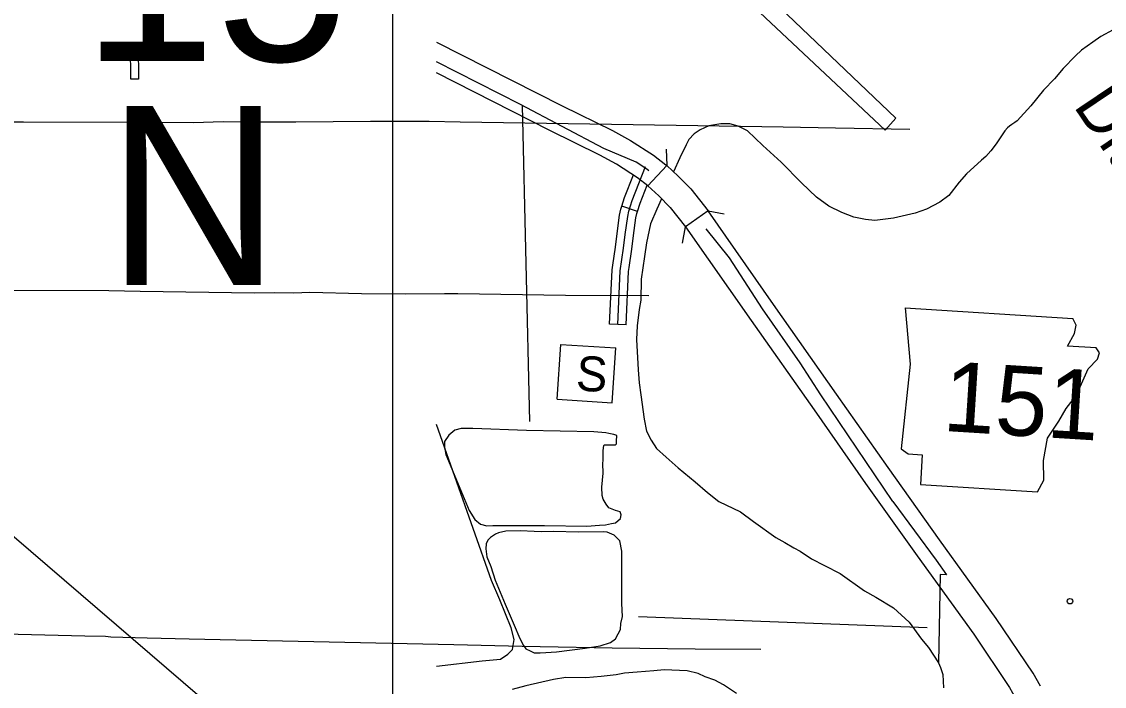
# Model space of a CAD drawing. Extents: x 1366406 to 1373462, y 376856 to 381998.
# Drawn here: x 1368936.1 to 1369095.2, y 379944.6 to 380042.3 of the extents above; entities that cross this region are included whole.
import ezdxf

# ---------------------------------------------------------------- set-up
doc = ezdxf.new("R2010")
doc.units = 0
for name, color, linetype in [('10', 7, 'Continuous'), ('21', 7, 'Continuous'), ('32', 7, 'Continuous'), ('35', 7, 'Continuous'), ('37', 7, 'Continuous'), ('43', 7, 'Continuous'), ('45', 7, 'Continuous'), ('5', 7, 'Continuous'), ('56', 7, 'Continuous'), ('57', 7, 'Continuous'), ('6', 7, 'Continuous'), ('Default', 7, 'Continuous'), ('R_No Plot', 7, 'Continuous')]:
    doc.layers.add(name, color=color, linetype=linetype)

msp = doc.modelspace()

# ---------------------------------------------------------------- linework, layer by layer
at = {"layer": '10'}
for points in [[(1368997.05, 380039.27), (1369015.52, 380029.9), (1369022.9, 380026.27), (1369025.54, 380024.83), (1369028.94, 380022.65), (1369030.75, 380021.24), (1369030.88, 380021.12)], [(1369030.88, 380021.12), (1369028.12, 380018.15), (1369026.6, 380019.34), (1369023.48, 380021.35), (1369021.04, 380022.67), (1369013.71, 380026.27), (1368997.05, 380034.73)], [(1369030.88, 380021.12), (1369032.55, 380019.56), (1369034.4, 380017.68), (1369036.95, 380014.45)], [(1369028.12, 380018.15), (1369029.72, 380016.66), (1369031.38, 380014.98), (1369033.63, 380012.12)], [(1369085.78, 379944.59), (1369084.74, 379946.52), (1369079.31, 379954.55), (1369070.96, 379966.12), (1369063.41, 379976.75), (1369055.83, 379987.54), (1369046.59, 380000.69), (1369036.95, 380014.45), (1369033.63, 380012.12)], [(1369033.63, 380012.12), (1369043.27, 379998.36), (1369052.52, 379985.21), (1369060.1, 379974.41), (1369067.67, 379963.77), (1369075.99, 379952.24), (1369081.27, 379944.42), (1369082.11, 379942.87)]]:
    msp.add_lwpolyline(points, dxfattribs=at)
msp.add_circle((1369090.13, 379957.1), 0.405, dxfattribs=at)
at = {"layer": '21'}
for p, q in [((1369065.93, 380000.2), (1369066.65, 379991.92)), ((1369091.04, 379997.67), (1369090.53, 379998.65)), ((1369090.82, 379996.44), (1369091.04, 379997.67)), ((1369089.75, 379994.59), (1369090.82, 379996.44)), ((1369093.98, 379994.32), (1369089.75, 379994.59)), ((1369094.49, 379993.61), (1369093.98, 379994.32)), ((1369092.83, 379991.24), (1369094.16, 379992.66)), ((1369094.16, 379992.66), (1369094.49, 379993.61)), ((1369066.65, 379991.92), (1369065.32, 379979.51)), ((1369092.04, 379989.5), (1369092.83, 379991.24)), ((1369091.08, 379987.37), (1369092.04, 379989.5)), ((1369089.58, 379985.4), (1369091.08, 379987.37)), ((1369088.5, 379983.55), (1369089.58, 379985.4)), ((1369086.84, 379981.04), (1369088.5, 379983.55)), ((1369086.22, 379977.78), (1369086.84, 379981.04)), ((1369065.32, 379979.51), (1369066.37, 379978.75)), ((1369066.37, 379978.75), (1369068.42, 379978.62)), ((1369068.42, 379978.62), (1369068.15, 379974.25)), ((1369086.31, 379974.89), (1369086.22, 379977.78)), ((1369068.15, 379974.25), (1369085.38, 379973.17)), ((1369085.38, 379973.17), (1369086.31, 379974.89))]:
    msp.add_line(p, q, dxfattribs=at)
msp.add_lwpolyline([(1369065.93, 380000.2), (1369090.53, 379998.65)], dxfattribs=at)
at = {"layer": '32'}
for points in [[(1368849.72, 380028.11), (1368851.38, 380028.08), (1368854.71, 380028.06), (1368858.54, 380028.14), (1368861.9, 380028.02), (1368899.02, 380027.75), (1368903.66, 380027.8), (1368926.35, 380027.56), (1368936.36, 380027.56), (1368953.2, 380027.5), (1368961.33, 380027.46), (1368965.7, 380027.58), (1368970.33, 380027.57), (1368976.4, 380027.55), (1368987.34, 380027.66), (1368992.7, 380027.67), (1368995.97, 380027.66), (1369000.54, 380027.57)], [(1369000.54, 380027.57), (1369035.43, 380027.02), (1369047.97, 380026.82), (1369055.7, 380026.69), (1369066.6, 380026.48)]]:
    msp.add_lwpolyline(points, dxfattribs=at)
at = {"layer": '35'}
for points in [[(1369096.49, 380041.09), (1369094.66, 380040.1), (1369093.48, 380039.26), (1369091.81, 380038.06), (1369090.92, 380037.23), (1369089.13, 380035.39), (1369087.86, 380033.86), (1369086.26, 380032.18), (1369084.37, 380029.92), (1369082.35, 380027.69), (1369082.04, 380027.44), (1369081.61, 380027.16), (1369081.25, 380026.92), (1369080.93, 380026.65), (1369080.57, 380026.24), (1369079.29, 380024.32), (1369078.51, 380023.31), (1369077.76, 380022.47), (1369077.15, 380021.93), (1369074.93, 380019.93), (1369073.87, 380018.67), (1369072.32, 380016.71), (1369071.01, 380015.73), (1369069.07, 380014.7), (1369067.4, 380014.13), (1369064.18, 380013.37), (1369061.48, 380013.04), (1369060.08, 380013.22), (1369058.37, 380013.53), (1369056.59, 380014.24), (1369054.71, 380015.18), (1369052.89, 380016.49), (1369050.66, 380018.6), (1369047.7, 380021.62), (1369045.02, 380024.09), (1369042.73, 380026.24), (1369041.4, 380026.91), (1369040.14, 380027.28), (1369038.84, 380027.27), (1369037.09, 380026.98), (1369035.79, 380026.36), (1369034.93, 380025.78), (1369034.14, 380024.94), (1369033.74, 380024.18), (1369032.8, 380022.28)], [(1369032.8, 380022.28), (1369031.88, 380020.18)], [(1369030.12, 380016.25), (1369029.44, 380014.73), (1369028.49, 380012.57), (1369027.89, 380009.77), (1369027.63, 380007.75), (1369027.13, 380004.44), (1369027.06, 380001.33), (1369026.81, 379999.97), (1369026.52, 379997.59), (1369026.42, 379995.57), (1369026.7, 379991.12), (1369026.84, 379989.21), (1369027.09, 379987.43), (1369027.56, 379983.84), (1369027.91, 379982.11), (1369028.61, 379980.76), (1369029.37, 379979.56), (1369030.81, 379978.26), (1369032.57, 379976.7), (1369035.04, 379974.66), (1369036.87, 379973.1), (1369038.53, 379971.76)], [(1368997.05, 379947.56), (1369003.75, 379948.32), (1369006.43, 379948.59), (1369007.55, 379949.31), (1369008.21, 379950), (1369008.44, 379951.46), (1369008.04, 379953.18), (1369006.34, 379957.28), (1369005.12, 379960.14), (1368997.05, 379983.06)], [(1369023.13, 379981.58), (1369022.35, 379981.77), (1369021.92, 379981.85), (1369020.19, 379982), (1369010.26, 379982.18), (1369002.39, 379982.48), (1369000.65, 379982.49), (1368999.72, 379982.23), (1368998.84, 379981.49), (1368998.22, 379980.57), (1368998.21, 379979.75), (1368998.41, 379978.66), (1369001.83, 379970.42), (1369002.68, 379969.09), (1369003.53, 379968.42), (1369004.43, 379968.16), (1369005.33, 379968.23), (1369012.93, 379968.23), (1369019.16, 379968.15), (1369021.02, 379968.29), (1369021.89, 379968.31), (1369022.74, 379968.5), (1369023.33, 379968.6), (1369024.09, 379969.25), (1369024.2, 379969.8), (1369024.05, 379970.25), (1369023.36, 379970.41), (1369022.37, 379970.83), (1369021.97, 379971.34), (1369021.56, 379972.12), (1369021.38, 379972.65), (1369021.36, 379973.86), (1369021.53, 379975.94), (1369021.51, 379977.36), (1369021.55, 379977.82), (1369021.52, 379979.25), (1369021.62, 379979.98), (1369021.71, 379980.1), (1369023.34, 379980.07), (1369023.49, 379980.24), (1369023.51, 379980.64), (1369023.54, 379981.43), (1369023.13, 379981.58)], [(1369038.53, 379971.76), (1369041.73, 379970.24), (1369043.64, 379968.82), (1369046.91, 379966.48), (1369048.25, 379965.74), (1369049.55, 379964.95), (1369050.5, 379964.46), (1369052.16, 379963.33), (1369054.06, 379962.36), (1369056.36, 379961.17), (1369059.94, 379958.63), (1369061.6, 379957.68), (1369064.21, 379956.13), (1369066.49, 379954.04), (1369068.34, 379951.54), (1369069.34, 379950.31), (1369070.83, 379948.02), (1369071.11, 379947.34), (1369071.45, 379946.32), (1369071.57, 379944.37)], [(1369024, 379965.97), (1369023.15, 379966.82), (1369022.11, 379967.24), (1369021.55, 379967.3), (1369017.93, 379967.27), (1369014.25, 379967.34), (1369012.43, 379967.31), (1369011.41, 379967.34), (1369009.4, 379967.44), (1369007.23, 379967.38), (1369006.14, 379967.13), (1369005.7, 379966.96), (1369005, 379966.45), (1369004.59, 379966.05), (1369004.35, 379965.54), (1369004.32, 379964.81), (1369004.47, 379963.62), (1369005.04, 379962.2), (1369005.69, 379960.19), (1369007.13, 379956.67), (1369008.45, 379953.56), (1369009.28, 379951.6), (1369009.82, 379950.57), (1369010.18, 379950.11), (1369010.8, 379949.79), (1369011.38, 379949.49), (1369012.3, 379949.5), (1369013.1, 379949.57), (1369014.7, 379949.67), (1369018.91, 379950.2), (1369021.08, 379950.54), (1369022.62, 379951.04), (1369023.37, 379951.59), (1369023.74, 379952.29), (1369024.1, 379952.94), (1369024.15, 379953.81), (1369024.38, 379954.87), (1369024.26, 379956.75), (1369024.26, 379964.44), (1369024, 379965.97)], [(1369041.13, 379943.52), (1369039.2, 379944.82), (1369037.94, 379945.51), (1369036.55, 379946.01), (1369035.5, 379946.46), (1369033.87, 379946.85), (1369030.52, 379947), (1369028.99, 379946.86), (1369026.54, 379946.69), (1369024.65, 379946.54), (1369023.45, 379946.27), (1369021.25, 379946.05), (1369019, 379945.84), (1369016.07, 379945.91), (1369014.26, 379945.61), (1369010.16, 379944.68), (1369008.19, 379944.14)]]:
    msp.add_lwpolyline(points, dxfattribs=at)
at = {"layer": '37'}
for points in [[(1369030.8, 380023.54), (1369030.88, 380021.12)], [(1369028.12, 380018.15), (1369028.12, 380018.15)], [(1369036.95, 380014.45), (1369039.34, 380014.03)], [(1369033.21, 380009.73), (1369033.63, 380012.12)]]:
    msp.add_lwpolyline(points, dxfattribs=at)
at = {"layer": '43'}
for points in [[(1369000.2, 380002.25), (1368998.21, 380002.26), (1368992.54, 380002.21), (1368986.02, 380002.26), (1368978.46, 380002.49), (1368976.07, 380002.39), (1368973.29, 380002.42), (1368970.3, 380002.39), (1368953.53, 380002.61), (1368948.88, 380002.7), (1368929.9, 380002.77), (1368924.42, 380002.84), (1368923.87, 380002.8), (1368919.9, 380002.75), (1368917.16, 380002.74), (1368899.17, 380002.94), (1368850.71, 380003.47), (1368849.82, 380003.4)], [(1369028.24, 380001.98), (1369016, 380002.02), (1369000.2, 380002.25)], [(1368999.6, 379950.71), (1368960.7, 379951.53), (1368954.53, 379951.69), (1368949.18, 379951.83), (1368948.43, 379951.92), (1368945.38, 379951.95), (1368923.78, 379952.52), (1368898.8, 379953.13), (1368874.29, 379953.31), (1368850.32, 379953.61)], [(1369044.69, 379949.99), (1369035.05, 379950.03), (1369022.84, 379950.2), (1369009.65, 379950.43), (1368999.6, 379950.71)]]:
    msp.add_lwpolyline(points, dxfattribs=at)
at = {"layer": '45'}
for p, q in [((1369026.57, 380014.38), (1369024.26, 380015.14)), ((1369024.91, 379997.72), (1369022.48, 379997.83))]:
    msp.add_line(p, q, dxfattribs=at)
for points in [[(1369023.7, 379997.77), (1369024.05, 380005.67), (1369024.53, 380008.98), (1369024.79, 380011), (1369025.15, 380013.63), (1369025.29, 380014.41), (1369025.82, 380016.01), (1369027.77, 380020.99)], [(1369024.26, 380015.14), (1369024.68, 380016.42), (1369025.98, 380019.74)], [(1369026.57, 380014.38), (1369026.97, 380015.6), (1369028, 380018.25)], [(1369022.94, 380006.48), (1369023.33, 380009.14), (1369023.58, 380011.16), (1369023.95, 380013.82), (1369024.12, 380014.71), (1369024.26, 380015.14)], [(1369025.34, 380006.14), (1369025.73, 380008.82), (1369025.99, 380010.84), (1369026.35, 380013.43), (1369026.47, 380014.1), (1369026.57, 380014.38)], [(1369022.48, 379997.83), (1369022.84, 380005.78), (1369022.94, 380006.48)], [(1369024.91, 379997.72), (1369025.26, 380005.55), (1369025.34, 380006.14)]]:
    msp.add_lwpolyline(points, dxfattribs=at)
at = {"layer": '5'}
for points in [[(1369010.75, 379983.51), (1369009.67, 380029.96)], [(1369026.74, 379954.86), (1369069.15, 379953.24)]]:
    msp.add_lwpolyline(points, dxfattribs=at)
at = {"layer": '56'}
msp.add_lwpolyline([(1368952.08, 380038.74), (1368953.21, 380038.74), (1368953.24, 380033.82), (1368952.12, 380033.81)], close=True, dxfattribs=at)
at = {"layer": '57'}
for p, q in [((1369014.8, 379986.77), (1369015.31, 379994.85)), ((1369015.31, 379994.85), (1369023.39, 379994.35)), ((1369022.88, 379986.26), (1369023.39, 379994.35)), ((1369014.8, 379986.77), (1369022.88, 379986.26))]:
    msp.add_line(p, q, dxfattribs=at)
msp.add_lwpolyline([(1369043.3, 380048.4), (1369064.55, 380028.1), (1369062.97, 380026.32), (1369042.16, 380045.93)], dxfattribs=at)
at = {"layer": '6'}
for points in [[(1369009.38, 380030.11), (1368997.05, 380036.37)], [(1369028.27, 380020.34), (1369027.96, 380020.57), (1369026.4, 380021.6), (1369021.63, 380023.61), (1369009.38, 380030.11)], [(1369064.11, 379971.75), (1369053.53, 379987.42), (1369050.48, 379992.15), (1369044.94, 380000.05), (1369040.12, 380007.58), (1369036.66, 380011.82)], [(1369064.11, 379971.75), (1369070.47, 379963.12), (1369071.99, 379960.99)], [(1369071.99, 379960.99), (1369071.04, 379961.01), (1369071.04, 379961.01), (1369070.83, 379948.02)]]:
    msp.add_lwpolyline(points, dxfattribs=at)
at = {"layer": 'Default'}
msp.add_line((1368826.95, 380059.41), (1369196.47, 379741.86), dxfattribs=at)
at = {"layer": 'R_No Plot'}
msp.add_line((1368990.63, 379480.59), (1368990.63, 380368.17), dxfattribs=at)

# ---------------------------------------------------------------- texts
at = {"layer": '21'}
msp.add_text('151', height=10.264, rotation=356.4139, dxfattribs=at).set_placement((1369071.31, 379982.14))
at = {"layer": '43'}
msp.add_text('Ditch No.  33', height=6.8429, rotation=303.9456, dxfattribs=at).set_placement((1369090.54, 380029.91))
at = {"layer": '57'}
msp.add_text('S', height=5.13, rotation=356.4139, dxfattribs=at).set_placement((1369017.45, 379988.09))
at = {"layer": 'Default'}
for s, p in [('15', (1368945.04, 380036.48)), ('N', (1368948.66, 380003.56))]:
    msp.add_text(s, height=26.3, dxfattribs=at).set_placement(p)

doc.saveas('drawing.dxf')
